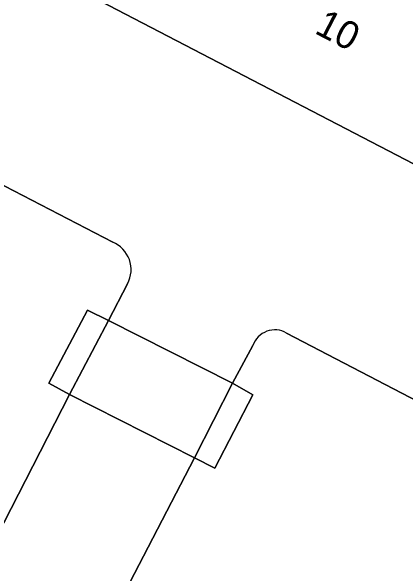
# Model space of a CAD drawing. Extents: x 161087 to 161926, y 382572 to 383873.
# Drawn here: x 161569.93 to 161584.13, y 382797.62 to 382817.85 of the extents above; entities that cross this region are included whole.
import ezdxf

# ---------------------------------------------------------------- set-up
doc = ezdxf.new("R2010")
doc.units = 0
for name, color, linetype in [('IMGEO_Groenvoorziening', 7, 'Continuous'), ('IMGEO_Muur', 7, 'Continuous'), ('IMGEO_Pand', 7, 'Continuous'), ('IMGEO_Pand_nummerreeks', 7, 'Continuous'), ('IMGEO_Voetpad_gesloten', 7, 'Continuous'), ('IMGEO_Voetpad_open', 7, 'Continuous')]:
    doc.layers.add(name, color=color, linetype=linetype)

msp = doc.modelspace()

# ---------------------------------------------------------------- linework, layer by layer
at = {"layer": 'IMGEO_Groenvoorziening'}
for points in [[(161573.582, 382809.546), (161558.996, 382817.102), (161552.189, 382807.791), (161551.274, 382806.323)], [(161572.029, 382804.065), (161571.289, 382804.475), (161572.67, 382807.105), (161573.431, 382806.73), (161574.118, 382808.05)], [(161569.546, 382782.131), (161574.516, 382778.715), (161582.776, 382783.361), (161596.776, 382788.886), (161594.661, 382798.561), (161579.839, 382806.277)], [(161578.629, 382805.832), (161577.897, 382804.469), (161578.622, 382804.051), (161577.259, 382801.416), (161576.524, 382801.79), (161569.03, 382787.373)], [(161564.528, 382789.631), (161565.174, 382790.719), (161572.029, 382804.065)]]:
    msp.add_lwpolyline(points, dxfattribs=at)
for centre, radius, start, end in [((161573.173, 382808.556), 1.071, 331.842, 67.5821), ((161579.418, 382805.554), 0.837, 59.803, 160.5808)]:
    msp.add_arc(centre, radius, start, end, dxfattribs=at)
at = {"layer": 'IMGEO_Muur'}
for points in [[(161573.431, 382806.73), (161572.67, 382807.105), (161571.289, 382804.475), (161572.029, 382804.065)], [(161578.622, 382804.051), (161577.897, 382804.469), (161576.524, 382801.79), (161577.259, 382801.416)]]:
    msp.add_lwpolyline(points, close=True, dxfattribs=at)
at = {"layer": 'IMGEO_Pand'}
msp.add_lwpolyline([(161562.444, 382823.775), (161598.146, 382805.236), (161604.916, 382818.184), (161607.431, 382816.867), (161619.847, 382810.367), (161630.959, 382813.948), (161632.654, 382814.494), (161637.055, 382815.912), (161637.768, 382813.613), (161680.177, 382826.756)], dxfattribs=at)
at = {"layer": 'IMGEO_Voetpad_gesloten'}
msp.add_lwpolyline([(161576.524, 382801.79), (161577.897, 382804.469), (161573.431, 382806.73), (161572.029, 382804.065)], close=True, dxfattribs=at)
at = {"layer": 'IMGEO_Voetpad_open'}
for points in [[(161579.839, 382806.277), (161594.661, 382798.561), (161596.776, 382788.886), (161596.977, 382788.345), (161602.65, 382790.116), (161599.177, 382801.028), (161607.431, 382816.867), (161604.916, 382818.184), (161598.146, 382805.236), (161562.444, 382823.775), (161558.996, 382817.102), (161573.582, 382809.546)], [(161574.118, 382808.05), (161573.431, 382806.73), (161577.897, 382804.469), (161578.629, 382805.832)]]:
    msp.add_lwpolyline(points, dxfattribs=at)
msp.add_lwpolyline([(161576.524, 382801.79), (161572.029, 382804.065), (161565.174, 382790.719), (161564.528, 382789.631), (161569.03, 382787.373)], close=True, dxfattribs=at)
for centre, radius, start, end in [((161573.173, 382808.556), 1.071, 331.842, 67.5821), ((161579.418, 382805.554), 0.837, 59.803, 160.5808)]:
    msp.add_arc(centre, radius, start, end, dxfattribs=at)

# ---------------------------------------------------------------- texts
at = {"layer": 'IMGEO_Pand_nummerreeks'}
msp.add_text('10', height=1, rotation=332.5611, dxfattribs=at).set_placement((161580.806, 382817.079))

doc.saveas('drawing.dxf')
